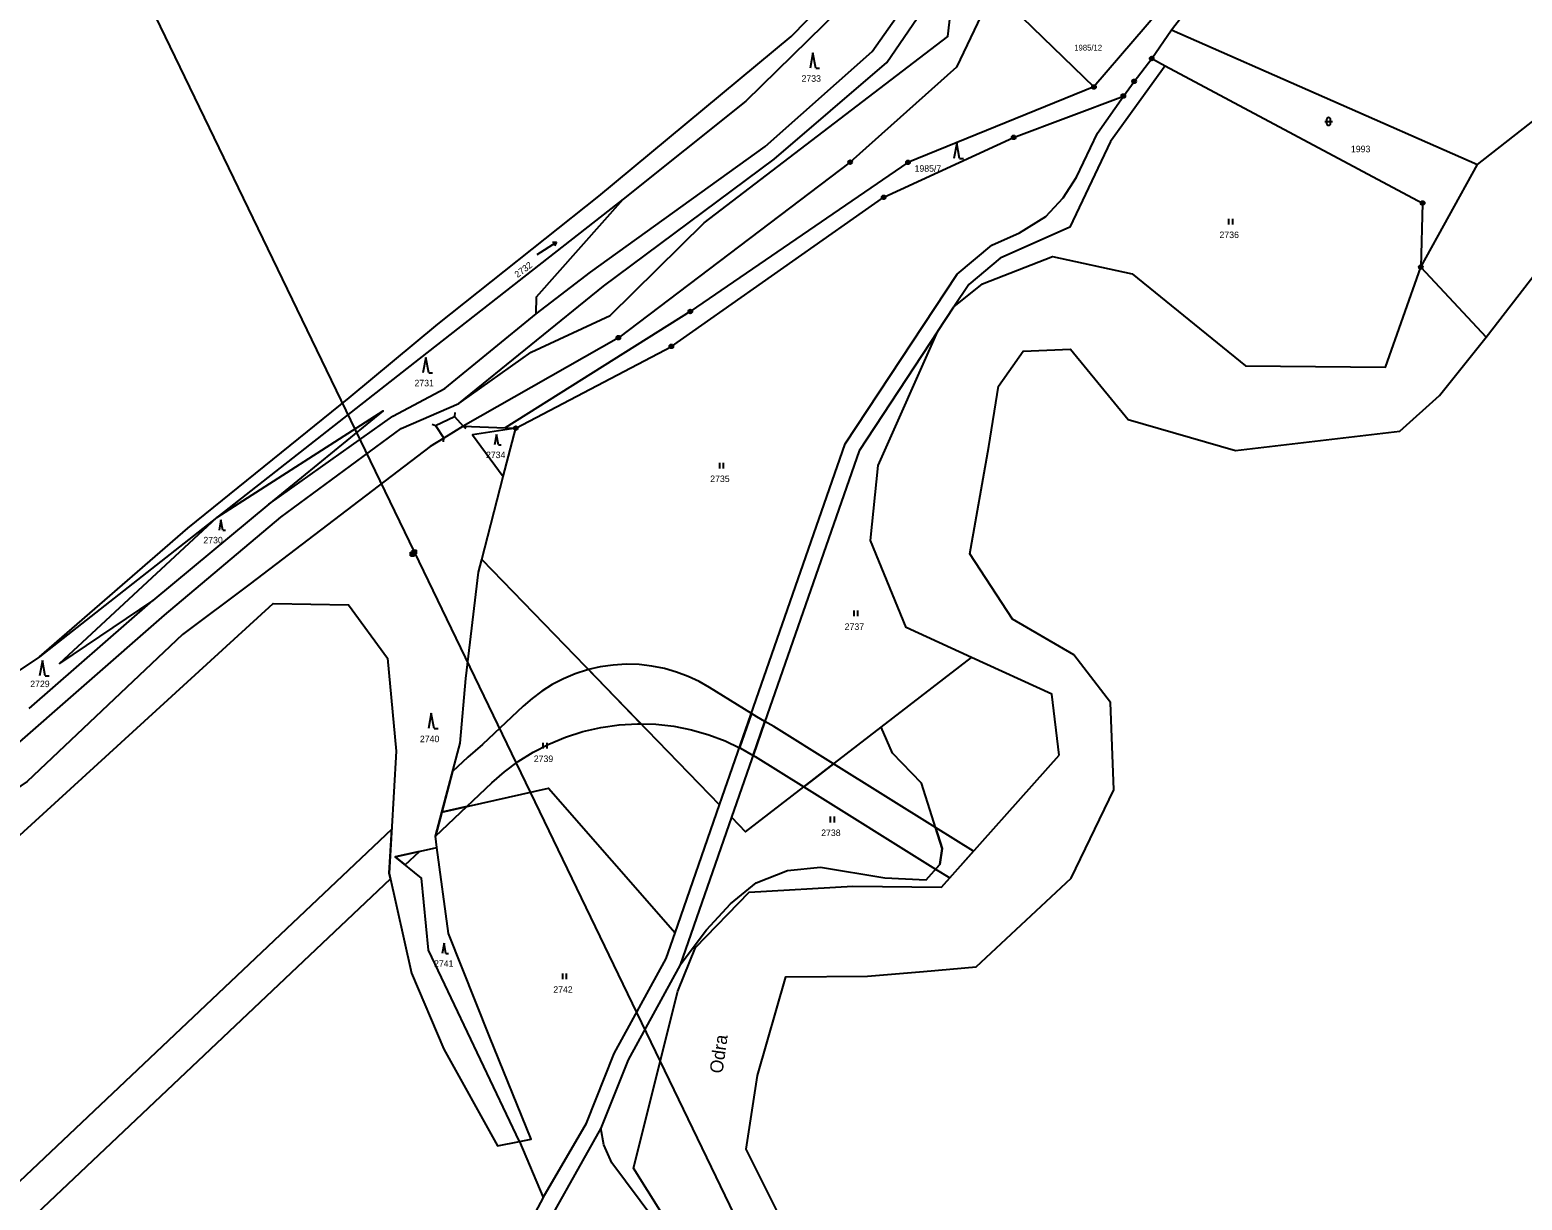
# Model space of a CAD drawing. Extents: x -504988 to -494607, y -1123820 to -1114018.
# Drawn here: x -495980.9 to -495592, y -1120695.1 to -1120390.1 of the extents above; entities that cross this region are included whole.
import ezdxf

# ---------------------------------------------------------------- set-up
doc = ezdxf.new("R2010")
doc.units = 0
for name, color, linetype in [('Hranice parcel', 7, 'Continuous'), ('Parcelní čísla', 7, 'Continuous'), ('Pop  PČ popisy', 7, 'Continuous'), ('Poz předměty', 7, 'Continuous'), ('Vnitřní kresba', 7, 'Continuous'), ('Věcná břemena k části', 7, 'Continuous'), ('Značky bodu BP', 7, 'Continuous'), ('Značky kultur', 7, 'Continuous')]:
    doc.layers.add(name, color=color, linetype=linetype)

msp = doc.modelspace()

# ---------------------------------------------------------------- linework, layer by layer
at = {"layer": 'Hranice parcel'}
for p, q in [((-495676.23, -1120373.08), (-495703.6, -1120405.04)), ((-495683.42, -1120390.16), (-495671.83, -1120375.05)), ((-495688.54, -1120397.62), (-495683.42, -1120390.16)), ((-495683.42, -1120390.16), (-495603.65, -1120425.27)), ((-495688.54, -1120397.62), (-495685, -1120399.51)), ((-495703.6, -1120405.04), (-495752.07, -1120424.68)), ((-495618.43, -1120451.95), (-495603.65, -1120425.27)), ((-495618.43, -1120451.95), (-495601.36, -1120470.24)), ((-495744.25, -1120468.69), (-495740.07, -1120462.35)), ((-495872.77, -1120483.57), (-495848.92, -1120464.18)), ((-495867.98, -1120493.41), (-495873.02, -1120496.52)), ((-495867.98, -1120493.41), (-495857.04, -1120493.83)), ((-495857.04, -1120493.83), (-495854.25, -1120493.94)), ((-495857.52, -1120506.57), (-495854.25, -1120493.94)), ((-495863.11, -1120528.18), (-495857.52, -1120506.57)), ((-495932.13, -1120517.22), (-495978.32, -1120553.48)), ((-495918.57, -1120513.76), (-495948.86, -1120538.84)), ((-495863.11, -1120528.18), (-495801.15, -1120592.12)), ((-495981.08, -1120567.02), (-495948.86, -1120538.84)), ((-495978.32, -1120553.48), (-495989.9, -1120561.22)), ((-495759.07, -1120571.85), (-495735.51, -1120553.66)), ((-495812.75, -1120625.41), (-495801.15, -1120592.12)), ((-495798.04, -1120595.33), (-495811.42, -1120633.75)), ((-495748.04, -1120635.47), (-495734.3, -1120634.32)), ((-495853.32, -1120679.81), (-495847.15, -1120694.42))]:
    msp.add_line(p, q, dxfattribs=at)
for points in [[(-495486.33, -1119887.7), (-495492.98, -1119928.33), (-495494.47, -1119972.34), (-495503.33, -1120003.33), (-495529.37, -1120030.82), (-495571.87, -1120106.07), (-495599.43, -1120159.46), (-495597.07, -1120179.88), (-495624.08, -1120215.59), (-495642.68, -1120251.2), (-495660.3, -1120263.81), (-495692.22, -1120283.54), (-495693.82, -1120294.22), (-495710.15, -1120338.47), (-495739.37, -1120399.84), (-495767.11, -1120424.63), (-495827.51, -1120470.36), (-495867.98, -1120493.41)], [(-495869.11, -1120487.5), (-495850.26, -1120474.11), (-495829.64, -1120464.62), (-495805.18, -1120440.44), (-495741.64, -1120391.92), (-495739.52, -1120373.08), (-495712.25, -1120318.77), (-495696.54, -1120266.73), (-495692.8, -1120262.75), (-495681.54, -1120257.2), (-495675.63, -1120258.57), (-495668.37, -1120258.1), (-495661.9, -1120254.4), (-495644.77, -1120239.14), (-495630.73, -1120209.56), (-495608.02, -1120173.32), (-495611.76, -1120160.47), (-495597.71, -1120134.8), (-495589.53, -1120114.37)], [(-495978.32, -1120553.48), (-495939.7, -1120520.03), (-495897.7, -1120486.04), (-495874.56, -1120466.84), (-495832.58, -1120433.52), (-495782.49, -1120391.84), (-495769.91, -1120378.91), (-495747.52, -1120338.88), (-495734.03, -1120310.72), (-495726.49, -1120288.16), (-495724.69, -1120275.23), (-495724.22, -1120254.44), (-495735.6, -1120196.91), (-495739.37, -1120185.78), (-495761.07, -1120159.25)], [(-495726.67, -1120210.54), (-495719.62, -1120253.4), (-495719.91, -1120275.07), (-495722.26, -1120288.78), (-495729.46, -1120312.31), (-495743.69, -1120340.31), (-495765.99, -1120380.95), (-495794.3, -1120408.72), (-495826.3, -1120434.3)], [(-495603.65, -1120425.27), (-495569.27, -1120398.31), (-495537.68, -1120391.87), (-495533.65, -1120366.01), (-495536.6, -1120331.82), (-495469.62, -1120304.55), (-495438.26, -1120324.49)], [(-495848.92, -1120464.18), (-495834.74, -1120453.28), (-495789.27, -1120420.58), (-495761.35, -1120395.82), (-495752.02, -1120382.53), (-495738.05, -1120358.52), (-495718.24, -1120313.6)], [(-495869.11, -1120487.5), (-495831.36, -1120456.97), (-495786.89, -1120423.82), (-495757.55, -1120398.63), (-495744.01, -1120378.76)], [(-495719.68, -1120378.71), (-495725.03, -1120384.3), (-495703.6, -1120405.04)], [(-495685, -1120399.51), (-495699.32, -1120419.28), (-495709.89, -1120441.55), (-495728.03, -1120449.66), (-495736.21, -1120456.5), (-495740.07, -1120462.35)], [(-495695.94, -1120407.39), (-495693.12, -1120403.57), (-495688.54, -1120397.62)], [(-495685, -1120399.51), (-495617.96, -1120435.28), (-495618.43, -1120451.95)], [(-495854.25, -1120493.94), (-495813.7, -1120472.63), (-495758.38, -1120433.78), (-495724.52, -1120418.17), (-495695.94, -1120407.39)], [(-495801.15, -1120592.12), (-495768.38, -1120498.02), (-495739.23, -1120453.81), (-495730.17, -1120446.24), (-495722.99, -1120443.03), (-495716.17, -1120438.74), (-495711.61, -1120433.9), (-495708.12, -1120428.5), (-495702.71, -1120417.08), (-495695.94, -1120407.39)], [(-495601.36, -1120470.24), (-495580.42, -1120443.08), (-495553.8, -1120424.28), (-495524.65, -1120415.27)], [(-495752.07, -1120424.68), (-495808.78, -1120463.54), (-495857.04, -1120493.83)], [(-495826.3, -1120434.3), (-495880.68, -1120476.82), (-495932.13, -1120517.22)], [(-495848.92, -1120464.18), (-495848.87, -1120459.68), (-495826.3, -1120434.3)], [(-495740.07, -1120462.35), (-495732.62, -1120456.32), (-495714.44, -1120449.21), (-495693.63, -1120453.7), (-495664.09, -1120477.69), (-495627.61, -1120478.08), (-495618.43, -1120451.95)], [(-495744.25, -1120468.69), (-495764.77, -1120499.81), (-495798.04, -1120595.33)], [(-495735.51, -1120553.66), (-495752.5, -1120545.86), (-495761.79, -1120523.22), (-495759.81, -1120503.64), (-495744.25, -1120468.69)], [(-495623.89, -1120494.69), (-495613.56, -1120485.4), (-495601.36, -1120470.24)], [(-495708.82, -1120552.98), (-495724.78, -1120543.67), (-495735.93, -1120526.71), (-495730.99, -1120498.75), (-495728.43, -1120483.03), (-495722.07, -1120473.83), (-495709.74, -1120473.33), (-495694.7, -1120491.68)], [(-495918.57, -1120513.76), (-495886.32, -1120490.78), (-495872.77, -1120483.57)], [(-496072.77, -1120615.02), (-496021.73, -1120601.98), (-495986.94, -1120578.71), (-495945.74, -1120542.65), (-495915.46, -1120517.15), (-495884.13, -1120494.01), (-495869.11, -1120487.5)], [(-495932.13, -1120517.22), (-495888.84, -1120489.45), (-495918.57, -1120513.76)], [(-495694.7, -1120491.68), (-495666.73, -1120499.73), (-495623.89, -1120494.69)], [(-495873.02, -1120496.52), (-495876.55, -1120498.69), (-495923.47, -1120534.47), (-495941.1, -1120547.67), (-495981.59, -1120585.99), (-496024.15, -1120615.12), (-496070.84, -1120624.68)], [(-495854.25, -1120493.94), (-495865.51, -1120495.63), (-495857.52, -1120506.57)], [(-495948.86, -1120538.84), (-495973.12, -1120555.22), (-495932.13, -1120517.22)], [(-495873.54, -1120594.02), (-495868.77, -1120575.99), (-495867.24, -1120559.2), (-495863.96, -1120531.48), (-495863.11, -1120528.18)], [(-496067.38, -1120650.4), (-495995.54, -1120610.68), (-495983.47, -1120600), (-495917.46, -1120539.59), (-495897.86, -1120539.98), (-495887.64, -1120553.82), (-495885.39, -1120578.11), (-495887.25, -1120609.9), (-495881.43, -1120635.97), (-495872.96, -1120655.74), (-495858.98, -1120680.97), (-495853.32, -1120679.81)], [(-495712.64, -1120579.12), (-495714.56, -1120563.28), (-495735.51, -1120553.66)], [(-495698.4, -1120588.15), (-495699.3, -1120565.42), (-495708.82, -1120552.98)], [(-495811.42, -1120633.75), (-495804.56, -1120624.66), (-495798.3, -1120617.84), (-495791.59, -1120612.43), (-495783.41, -1120609.17), (-495774.81, -1120608.31), (-495758.09, -1120611.14), (-495747.31, -1120611.64), (-495743.78, -1120607.63), (-495743.17, -1120603.47), (-495748.49, -1120586.42), (-495756.06, -1120578.59), (-495759.07, -1120571.85)], [(-495798.04, -1120595.33), (-495794.38, -1120599.11), (-495759.07, -1120571.85)], [(-495811.99, -1120640.62), (-495807.38, -1120629.27), (-495793.44, -1120614.86), (-495766.4, -1120613.24), (-495743.32, -1120613.52), (-495712.64, -1120579.12)], [(-495873.54, -1120594.02), (-495845.7, -1120587.75), (-495812.75, -1120625.41)], [(-495734.3, -1120634.32), (-495709.54, -1120611.19), (-495698.4, -1120588.15)], [(-495874.78, -1120603.19), (-495875.18, -1120600.23), (-495873.54, -1120594.02)], [(-495853.32, -1120679.81), (-495876.96, -1120629.92), (-495878.85, -1120611.16), (-495885.69, -1120605.63), (-495874.78, -1120603.19)], [(-495853.32, -1120679.81), (-495850.2, -1120679.17), (-495861.1, -1120652.4), (-495871.77, -1120625.63), (-495874.78, -1120603.19)], [(-495847.15, -1120694.42), (-495835.81, -1120675.02), (-495828.62, -1120656.83), (-495815.09, -1120632.12), (-495812.75, -1120625.41)], [(-495811.42, -1120633.75), (-495824.99, -1120658.53), (-495832.12, -1120676.3)], [(-495794.24, -1120681.8), (-495791.29, -1120662.6), (-495783.88, -1120636.85), (-495762.64, -1120636.69), (-495748.04, -1120635.47)], [(-495858.94, -1120859.6), (-495864.72, -1120843.87), (-495898.36, -1120815.07), (-495906.71, -1120782.48), (-495902.79, -1120761.33), (-495890.51, -1120744.44), (-495871.36, -1120736.16), (-495858.12, -1120737.1), (-495845.63, -1120747.51), (-495842.6, -1120758.08), (-495820.3, -1120765.46), (-495791.38, -1120761.47), (-495770.71, -1120758.31), (-495770.89, -1120734.75), (-495785.36, -1120721.39), (-495812.22, -1120704.9), (-495823.56, -1120686.77), (-495811.99, -1120640.62)], [(-495832.12, -1120676.3), (-495850.38, -1120709.01), (-495922.8, -1120752.05)], [(-495910.63, -1120784.97), (-495910.47, -1120772.03), (-495909.06, -1120766.21), (-495906.59, -1120760.47), (-495901.46, -1120753.41), (-495891.7, -1120744.72), (-495885.87, -1120740.51), (-495878.16, -1120736.94), (-495865.92, -1120735.26), (-495853.47, -1120737.45), (-495830.83, -1120748.3), (-495825.43, -1120749.72), (-495819.53, -1120749.62), (-495811.97, -1120747.07), (-495808.67, -1120744.22), (-495806.62, -1120740.28), (-495805.65, -1120735.28), (-495805.97, -1120720.24), (-495807.34, -1120714.74), (-495829.21, -1120685.32), (-495831.33, -1120680.65), (-495832.12, -1120676.3)], [(-495771.72, -1120707.83), (-495785.55, -1120699.17), (-495794.24, -1120681.8)], [(-495847.15, -1120694.42), (-495853.39, -1120706.14), (-495957.66, -1120768.12), (-496037.98, -1120798.22), (-496050.81, -1120801.83), (-496061.61, -1120803.66)]]:
    msp.add_lwpolyline(points, dxfattribs=at)
at = {"layer": 'Poz předměty'}
for p, q in [((-495880.66, -1120526.19), (-496014.87, -1120248.32)), ((-495881.68, -1120526.21), (-495880.68, -1120526.21)), ((-495881.68, -1120527.21), (-495881.68, -1120526.21)), ((-495881.68, -1120526.41), (-495880.68, -1120526.41)), ((-495881.68, -1120526.61), (-495880.68, -1120526.61)), ((-495881.68, -1120526.81), (-495880.68, -1120526.81)), ((-495881.68, -1120527.01), (-495880.68, -1120527.01)), ((-495881.68, -1120527.21), (-495880.68, -1120527.21)), ((-495881.48, -1120527.21), (-495881.48, -1120526.21)), ((-495881.28, -1120527.21), (-495881.28, -1120526.21)), ((-495881.16, -1120525.69), (-495880.16, -1120525.69)), ((-495881.16, -1120526.69), (-495881.16, -1120525.69)), ((-495881.16, -1120525.89), (-495880.16, -1120525.89)), ((-495881.16, -1120526.09), (-495880.16, -1120526.09)), ((-495881.16, -1120526.29), (-495880.16, -1120526.29)), ((-495881.16, -1120526.49), (-495880.16, -1120526.49)), ((-495881.16, -1120526.69), (-495880.16, -1120526.69)), ((-495881.08, -1120527.21), (-495881.08, -1120526.21)), ((-495880.96, -1120526.69), (-495880.96, -1120525.69)), ((-495880.88, -1120527.21), (-495880.88, -1120526.21)), ((-495880.76, -1120526.69), (-495880.76, -1120525.69)), ((-495880.68, -1120527.21), (-495880.68, -1120526.21)), ((-495765.02, -1120765.5), (-495880.66, -1120526.19)), ((-495880.56, -1120526.69), (-495880.56, -1120525.69)), ((-495880.36, -1120526.69), (-495880.36, -1120525.69)), ((-495880.16, -1120526.69), (-495880.16, -1120525.69))]:
    msp.add_line(p, q, dxfattribs=at)
at = {"layer": 'Vnitřní kresba'}
for p, q in [((-495870.14, -1120489.88), (-495870.26, -1120490.87)), ((-495876.08, -1120492.92), (-495875.13, -1120493.25)), ((-495875.13, -1120493.25), (-495870.26, -1120490.87)), ((-495875.13, -1120493.25), (-495873.02, -1120496.52)), ((-495870.26, -1120490.87), (-495867.98, -1120493.41)), ((-495867.19, -1120494.03), (-495867.98, -1120493.41)), ((-495873.11, -1120497.52), (-495873.02, -1120496.52))]:
    msp.add_line(p, q, dxfattribs=at)
at = {"layer": 'Věcná břemena k části'}
for points in [[(-495835.33, -1120556.84), (-495821.64, -1120570.97), (-495817.76, -1120571.08), (-495813.04, -1120571.61), (-495808.43, -1120572.53), (-495803.97, -1120573.81), (-495799.71, -1120575.42), (-495795.95, -1120577.19), (-495792.85, -1120568.28), (-495803.79, -1120561.51), (-495806.47, -1120559.97), (-495809.33, -1120558.62), (-495812.35, -1120557.49), (-495815.5, -1120556.58), (-495818.77, -1120555.93), (-495822.11, -1120555.55), (-495825.5, -1120555.46), (-495828.9, -1120555.65), (-495832.26, -1120556.13)], [(-495870.73, -1120583.42), (-495873.54, -1120594.02), (-495867, -1120592.55), (-495860.45, -1120586.35), (-495857.17, -1120583.48), (-495853.59, -1120580.81), (-495849.73, -1120578.39), (-495845.61, -1120576.25), (-495841.28, -1120574.44), (-495836.76, -1120572.98), (-495832.09, -1120571.9), (-495827.34, -1120571.22), (-495822.54, -1120570.95), (-495821.64, -1120570.97), (-495835.33, -1120556.84), (-495835.56, -1120556.9), (-495838.77, -1120557.93), (-495841.84, -1120559.21), (-495844.75, -1120560.73), (-495847.48, -1120562.44), (-495850.02, -1120564.33), (-495852.34, -1120566.36), (-495862.95, -1120576.33), (-495866.77, -1120579.66)], [(-495792.85, -1120568.28), (-495795.95, -1120577.19), (-495795.67, -1120577.33), (-495792.42, -1120579.19), (-495789.34, -1120570.36), (-495791.42, -1120569.17)], [(-495789.34, -1120570.36), (-495792.42, -1120579.19), (-495791.89, -1120579.49), (-495779.21, -1120587.4), (-495771.45, -1120581.4), (-495787.02, -1120571.69)], [(-495771.45, -1120581.4), (-495779.21, -1120587.4), (-495744.85, -1120608.85), (-495743.78, -1120607.63), (-495743.17, -1120603.47), (-495744.88, -1120597.99)], [(-495867, -1120592.55), (-495873.54, -1120594.02), (-495875.18, -1120600.23)], [(-496087.45, -1120791.41), (-496078.91, -1120795.46), (-496073.32, -1120788.44), (-496070.74, -1120785.42), (-496067.96, -1120782.59), (-495886.92, -1120611.38), (-495887.25, -1120609.9), (-495886.58, -1120598.4), (-496074.28, -1120775.91), (-496077.52, -1120779.2), (-496080.52, -1120782.71)], [(-495744.88, -1120597.99), (-495743.17, -1120603.47), (-495743.78, -1120607.63), (-495744.85, -1120608.85), (-495741.19, -1120611.13), (-495734.98, -1120604.17)], [(-495879.33, -1120604.21), (-495885.69, -1120605.63), (-495883.07, -1120607.75)]]:
    msp.add_lwpolyline(points, close=True, dxfattribs=at)
at = {"layer": 'Značky bodu BP'}
for centre, radius in [((-495688.54, -1120397.62), 0.5), ((-495688.54, -1120397.62), 0.0303), ((-495693.12, -1120403.57), 0.5), ((-495693.12, -1120403.57), 0.0303), ((-495703.6, -1120405.04), 0.5), ((-495703.6, -1120405.04), 0.0303), ((-495695.94, -1120407.39), 0.5), ((-495695.94, -1120407.39), 0.0303), ((-495724.52, -1120418.17), 0.5), ((-495724.52, -1120418.17), 0.0303), ((-495767.11, -1120424.63), 0.5), ((-495767.11, -1120424.63), 0.0303), ((-495752.07, -1120424.68), 0.5), ((-495752.07, -1120424.68), 0.0303), ((-495758.38, -1120433.78), 0.5), ((-495758.38, -1120433.78), 0.0303), ((-495617.96, -1120435.28), 0.5), ((-495617.96, -1120435.28), 0.0303), ((-495618.43, -1120451.95), 0.5), ((-495618.43, -1120451.95), 0.0303), ((-495808.78, -1120463.54), 0.5), ((-495808.78, -1120463.54), 0.0303), ((-495827.51, -1120470.36), 0.5), ((-495827.51, -1120470.36), 0.0303), ((-495813.7, -1120472.63), 0.5), ((-495813.7, -1120472.63), 0.0303), ((-495854.25, -1120493.94), 0.5), ((-495854.25, -1120493.94), 0.0303)]:
    msp.add_circle(centre, radius, dxfattribs=at)
at = {"layer": 'Značky kultur'}
for p, q in [((-495776.82, -1120396.13), (-495777.57, -1120400.13)), ((-495776.07, -1120400.13), (-495776.82, -1120396.13)), ((-495776.07, -1120400.13), (-495775.07, -1120400.13)), ((-495643.46, -1120414.02), (-495641.46, -1120414.02)), ((-495642.96, -1120413.52), (-495642.96, -1120414.52)), ((-495641.96, -1120414.52), (-495641.96, -1120413.52)), ((-495739.36, -1120419.7), (-495740.11, -1120423.7)), ((-495738.61, -1120423.7), (-495739.36, -1120419.7)), ((-495738.61, -1120423.7), (-495737.61, -1120423.7)), ((-495668.42, -1120440.86), (-495668.42, -1120439.36)), ((-495667.42, -1120440.86), (-495667.42, -1120439.36)), ((-495848.66, -1120448.71), (-495843.62, -1120445.44)), ((-495843.62, -1120445.44), (-495844.72, -1120445.56)), ((-495843.62, -1120445.44), (-495844.17, -1120446.4)), ((-495877.68, -1120475.49), (-495878.43, -1120479.49)), ((-495876.93, -1120479.49), (-495877.68, -1120475.49)), ((-495876.93, -1120479.49), (-495875.93, -1120479.49)), ((-495859.27, -1120495.6), (-495859.77, -1120498.28)), ((-495858.77, -1120498.28), (-495859.27, -1120495.6)), ((-495858.77, -1120498.28), (-495858.1, -1120498.28)), ((-495801.12, -1120504.43), (-495801.12, -1120502.93)), ((-495800.12, -1120504.43), (-495800.12, -1120502.93)), ((-495931.08, -1120517.79), (-495931.58, -1120520.47)), ((-495930.58, -1120520.47), (-495931.08, -1120517.79)), ((-495930.58, -1120520.47), (-495929.91, -1120520.47)), ((-495766.09, -1120542.95), (-495766.09, -1120541.45)), ((-495765.09, -1120542.95), (-495765.09, -1120541.45)), ((-495977.6, -1120554.45), (-495978.35, -1120558.45)), ((-495976.85, -1120558.45), (-495977.6, -1120554.45)), ((-495976.85, -1120558.45), (-495975.85, -1120558.45)), ((-495876.26, -1120568.2), (-495877.01, -1120572.2)), ((-495875.51, -1120572.2), (-495876.26, -1120568.2)), ((-495875.51, -1120572.2), (-495874.51, -1120572.2)), ((-495847.1, -1120577.38), (-495847.1, -1120575.88)), ((-495846.1, -1120577.38), (-495846.1, -1120575.88)), ((-495772.21, -1120596.66), (-495772.21, -1120595.16)), ((-495771.21, -1120596.66), (-495771.21, -1120595.16)), ((-495872.95, -1120628.12), (-495873.45, -1120630.8)), ((-495872.45, -1120630.8), (-495872.95, -1120628.12)), ((-495872.45, -1120630.8), (-495871.78, -1120630.8)), ((-495842.02, -1120637.5), (-495842.02, -1120636)), ((-495841.02, -1120637.5), (-495841.02, -1120636))]:
    msp.add_line(p, q, dxfattribs=at)
for centre, start, end in [((-495642.46, -1120413.52), 0, 180), ((-495642.46, -1120414.52), 180, 359.9879)]:
    msp.add_arc(centre, 0.5, start, end, dxfattribs=at)

# ---------------------------------------------------------------- texts
at = {"layer": 'Parcelní čísla'}
for s, height, p in [('1985/12', 1.5, (-495708.73, -1120395.54)), ('2733', 1.7, (-495779.79, -1120403.68)), ('1993', 1.7, (-495636.63, -1120422.04)), ('1985/7', 1.7, (-495750.34, -1120427.13)), ('2736', 1.7, (-495670.88, -1120444.41)), ('2731', 1.7, (-495880.65, -1120483.04)), ('2734', 1.7, (-495862.01, -1120501.74)), ('2735', 1.7, (-495803.58, -1120507.98)), ('2730', 1.7, (-495935.65, -1120523.96)), ('2737', 1.7, (-495768.55, -1120546.5)), ('2729', 1.7, (-495980.77, -1120561.41)), ('2740', 1.7, (-495879.23, -1120575.75)), ('2739', 1.7, (-495849.56, -1120580.93)), ('2738', 1.7, (-495774.67, -1120600.21)), ('2741', 1.7, (-495875.55, -1120634.28)), ('2742', 1.7, (-495844.48, -1120641.05))]:
    msp.add_text(s, height=height, dxfattribs=at).set_placement(p)
msp.add_text('2732', height=1.7, rotation=37, dxfattribs=at).set_placement((-495853.78, -1120454.82))
at = {"layer": 'Pop  PČ popisy'}
msp.add_text('Odra', height=3.4, rotation=82, dxfattribs=at).set_placement((-495800.41, -1120662.22))

doc.saveas('drawing.dxf')
